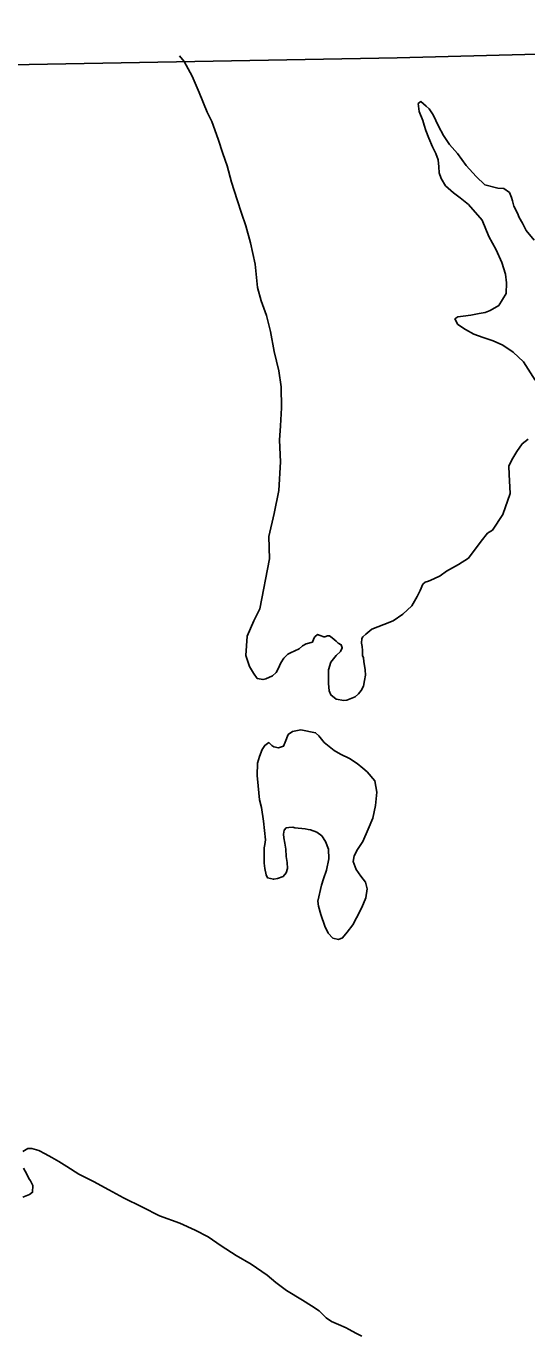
# Model space of a CAD drawing. Extents: x -939622 to -934245, y 1383184 to 1385301.
# Drawn here: x -935103.96 to -935098.51, y 1384360.71 to 1384374.95 of the extents above; entities that cross this region are included whole.
import ezdxf

# ---------------------------------------------------------------- set-up
doc = ezdxf.new("R2010")
doc.units = 0
doc.layers.add('Level 1', color=7, linetype='Continuous')
doc.layers.add('Level 9', color=7, linetype='Continuous')

msp = doc.modelspace()

# ---------------------------------------------------------------- linework, layer by layer
at = {"layer": 'Level 1'}
msp.add_lwpolyline([(-935085.228, 1384374.951), (-935092.001, 1384374.813), (-935099.92, 1384374.607), (-935105.732, 1384374.503), (-935115.033, 1384374.306), (-935122.938, 1384374.17), (-935129.774, 1384374.018), (-935139.337, 1384373.878), (-935140.375, 1384373.86)], dxfattribs=at)
at = {"layer": 'Level 9'}
for points in [[(-935101.614, 1384372.916), (-935101.662, 1384373.063), (-935101.722, 1384373.254), (-935101.771, 1384373.431), (-935101.818, 1384373.565), (-935101.869, 1384373.721), (-935101.938, 1384373.912), (-935101.988, 1384374.016), (-935102.076, 1384374.228), (-935102.151, 1384374.407), (-935102.238, 1384374.568), (-935102.287, 1384374.629)], [(-935098.429, 1384372.622), (-935098.515, 1384372.728), (-935098.555, 1384372.809), (-935098.589, 1384372.868), (-935098.608, 1384372.916), (-935098.649, 1384372.994), (-935098.665, 1384373.05), (-935098.674, 1384373.086), (-935098.696, 1384373.14), (-935098.757, 1384373.184), (-935098.823, 1384373.189), (-935098.965, 1384373.226), (-935099.06, 1384373.317), (-935099.167, 1384373.436), (-935099.262, 1384373.566), (-935099.348, 1384373.664), (-935099.413, 1384373.762), (-935099.469, 1384373.863), (-935099.528, 1384373.985), (-935099.571, 1384374.051), (-935099.602, 1384374.08), (-935099.632, 1384374.107), (-935099.662, 1384374.13), (-935099.692, 1384374.109), (-935099.679, 1384374.022), (-935099.641, 1384373.926), (-935099.625, 1384373.873), (-935099.606, 1384373.816), (-935099.574, 1384373.732), (-935099.534, 1384373.637), (-935099.499, 1384373.565), (-935099.471, 1384373.497), (-935099.464, 1384373.422), (-935099.46, 1384373.356), (-935099.441, 1384373.293), (-935099.394, 1384373.215), (-935099.306, 1384373.139), (-935099.233, 1384373.083), (-935099.141, 1384373.009), (-935098.994, 1384372.841), (-935098.922, 1384372.664), (-935098.841, 1384372.516), (-935098.779, 1384372.381), (-935098.741, 1384372.253), (-935098.727, 1384372.16), (-935098.734, 1384372.043), (-935098.813, 1384371.912), (-935098.905, 1384371.856), (-935098.962, 1384371.837), (-935099.028, 1384371.824), (-935099.117, 1384371.805), (-935099.201, 1384371.794), (-935099.258, 1384371.787), (-935099.291, 1384371.766), (-935099.257, 1384371.706), (-935099.175, 1384371.651), (-935099.084, 1384371.598), (-935098.981, 1384371.564), (-935098.875, 1384371.526), (-935098.769, 1384371.48), (-935098.657, 1384371.404), (-935098.544, 1384371.298), (-935098.417, 1384371.098)], [(-935098.935, 1384369.434), (-935099.005, 1384369.349), (-935099.143, 1384369.163), (-935099.25, 1384369.095), (-935099.381, 1384369.021), (-935099.452, 1384368.969), (-935099.518, 1384368.937), (-935099.577, 1384368.912), (-935099.613, 1384368.9), (-935099.64, 1384368.878), (-935099.669, 1384368.809), (-935099.701, 1384368.745), (-935099.759, 1384368.645), (-935099.856, 1384368.553), (-935099.963, 1384368.479), (-935100.065, 1384368.441), (-935100.196, 1384368.388), (-935100.261, 1384368.336), (-935100.291, 1384368.308), (-935100.305, 1384368.287), (-935100.307, 1384368.239), (-935100.301, 1384368.2), (-935100.297, 1384368.158), (-935100.297, 1384368.149), (-935100.296, 1384368.101), (-935100.284, 1384368.08), (-935100.28, 1384368.035), (-935100.273, 1384367.993), (-935100.266, 1384367.948), (-935100.265, 1384367.888), (-935100.273, 1384367.831), (-935100.287, 1384367.771), (-935100.31, 1384367.722), (-935100.34, 1384367.686), (-935100.375, 1384367.655), (-935100.429, 1384367.63), (-935100.468, 1384367.617), (-935100.501, 1384367.614), (-935100.582, 1384367.627), (-935100.64, 1384367.675), (-935100.659, 1384367.719), (-935100.666, 1384367.797), (-935100.667, 1384367.872), (-935100.666, 1384367.948), (-935100.64, 1384368.029), (-935100.584, 1384368.105), (-935100.537, 1384368.148), (-935100.517, 1384368.187), (-935100.529, 1384368.22), (-935100.56, 1384368.238), (-935100.584, 1384368.258), (-935100.605, 1384368.276), (-935100.627, 1384368.294), (-935100.657, 1384368.317), (-935100.678, 1384368.317), (-935100.705, 1384368.307), (-935100.717, 1384368.307), (-935100.756, 1384368.322), (-935100.786, 1384368.33), (-935100.816, 1384368.306), (-935100.825, 1384368.29), (-935100.842, 1384368.248), (-935100.908, 1384368.229), (-935100.95, 1384368.207), (-935100.985, 1384368.176), (-935101.033, 1384368.155), (-935101.08, 1384368.133), (-935101.11, 1384368.117), (-935101.151, 1384368.075), (-935101.184, 1384368.023), (-935101.215, 1384367.959), (-935101.236, 1384367.917), (-935101.277, 1384367.883), (-935101.349, 1384367.849), (-935101.379, 1384367.842), (-935101.442, 1384367.853), (-935101.482, 1384367.91), (-935101.528, 1384367.984), (-935101.566, 1384368.104), (-935101.552, 1384368.314), (-935101.48, 1384368.481), (-935101.413, 1384368.611), (-935101.308, 1384369.154), (-935101.316, 1384369.397), (-935101.257, 1384369.65), (-935101.207, 1384369.898), (-935101.189, 1384370.21), (-935101.199, 1384370.448), (-935101.19, 1384370.601), (-935101.178, 1384370.799), (-935101.182, 1384371.025), (-935101.206, 1384371.202), (-935101.258, 1384371.411), (-935101.298, 1384371.63), (-935101.343, 1384371.803), (-935101.4, 1384371.962), (-935101.441, 1384372.108), (-935101.464, 1384372.363), (-935101.516, 1384372.594), (-935101.567, 1384372.779), (-935101.614, 1384372.916)], [(-935098.493, 1384370.457), (-935098.558, 1384370.405), (-935098.617, 1384370.323), (-935098.669, 1384370.232), (-935098.704, 1384370.162), (-935098.7, 1384370.072), (-935098.687, 1384369.865), (-935098.767, 1384369.638), (-935098.881, 1384369.468), (-935098.935, 1384369.434)], [(-935101.373, 1384366.301), (-935101.396, 1384366.448), (-935101.416, 1384366.532), (-935101.433, 1384366.685), (-935101.444, 1384366.799), (-935101.441, 1384366.931), (-935101.418, 1384367.006), (-935101.389, 1384367.082), (-935101.36, 1384367.124), (-935101.316, 1384367.155), (-935101.282, 1384367.123), (-935101.261, 1384367.108), (-935101.209, 1384367.097), (-935101.156, 1384367.116), (-935101.138, 1384367.161), (-935101.104, 1384367.243), (-935101.059, 1384367.277), (-935100.967, 1384367.293), (-935100.807, 1384367.263), (-935100.77, 1384367.228), (-935100.712, 1384367.156), (-935100.605, 1384367.071), (-935100.536, 1384367.03), (-935100.436, 1384366.981), (-935100.354, 1384366.928), (-935100.293, 1384366.878), (-935100.247, 1384366.837), (-935100.161, 1384366.739), (-935100.141, 1384366.616), (-935100.156, 1384366.472), (-935100.184, 1384366.333), (-935100.233, 1384366.212), (-935100.291, 1384366.079), (-935100.352, 1384365.991), (-935100.387, 1384365.924), (-935100.398, 1384365.861), (-935100.366, 1384365.774), (-935100.314, 1384365.703), (-935100.265, 1384365.638), (-935100.246, 1384365.566), (-935100.259, 1384365.466), (-935100.302, 1384365.363), (-935100.36, 1384365.248), (-935100.401, 1384365.173), (-935100.463, 1384365.093), (-935100.513, 1384365.032), (-935100.557, 1384365.014), (-935100.618, 1384365.028), (-935100.67, 1384365.081), (-935100.707, 1384365.158), (-935100.751, 1384365.284), (-935100.774, 1384365.377), (-935100.781, 1384365.431), (-935100.742, 1384365.605), (-935100.719, 1384365.672), (-935100.688, 1384365.766), (-935100.663, 1384365.892), (-935100.668, 1384365.997), (-935100.699, 1384366.078), (-935100.739, 1384366.14), (-935100.794, 1384366.182), (-935100.864, 1384366.207), (-935100.888, 1384366.21), (-935100.921, 1384366.218)], [(-935100.921, 1384366.218), (-935101.032, 1384366.229), (-935101.053, 1384366.234), (-935101.098, 1384366.233), (-935101.128, 1384366.227), (-935101.149, 1384366.203), (-935101.157, 1384366.16), (-935101.153, 1384366.121), (-935101.14, 1384366.061), (-935101.13, 1384365.996), (-935101.126, 1384365.917), (-935101.116, 1384365.852), (-935101.114, 1384365.785), (-935101.126, 1384365.737), (-935101.161, 1384365.698), (-935101.221, 1384365.676), (-935101.263, 1384365.669), (-935101.266, 1384365.669), (-935101.329, 1384365.683), (-935101.345, 1384365.718), (-935101.358, 1384365.787), (-935101.365, 1384365.844), (-935101.366, 1384365.895), (-935101.367, 1384365.949), (-935101.365, 1384366.01), (-935101.359, 1384366.046), (-935101.351, 1384366.097), (-935101.373, 1384366.301)], [(-935102.284, 1384361.926), (-935102.505, 1384362.006), (-935102.69, 1384362.102), (-935102.899, 1384362.201), (-935103.057, 1384362.288), (-935103.223, 1384362.378), (-935103.384, 1384362.46), (-935103.514, 1384362.542), (-935103.602, 1384362.597), (-935103.678, 1384362.641), (-935103.751, 1384362.682), (-935103.821, 1384362.717), (-935103.896, 1384362.74), (-935103.941, 1384362.739), (-935103.992, 1384362.705)], [(-935103.986, 1384362.525), (-935103.951, 1384362.459), (-935103.927, 1384362.412), (-935103.911, 1384362.388), (-935103.886, 1384362.337), (-935103.888, 1384362.262), (-935103.921, 1384362.237), (-935103.992, 1384362.209)], [(-935100.305, 1384360.697), (-935100.362, 1384360.726), (-935100.45, 1384360.773), (-935100.475, 1384360.787), (-935100.556, 1384360.825), (-935100.632, 1384360.857), (-935100.69, 1384360.895), (-935100.769, 1384360.972), (-935100.851, 1384361.027), (-935100.951, 1384361.089), (-935101.124, 1384361.194), (-935101.24, 1384361.282), (-935101.334, 1384361.359), (-935101.508, 1384361.479), (-935101.672, 1384361.575), (-935101.833, 1384361.678), (-935101.978, 1384361.777), (-935102.118, 1384361.85), (-935102.284, 1384361.926)]]:
    msp.add_lwpolyline(points, dxfattribs=at)

doc.saveas('drawing.dxf')
